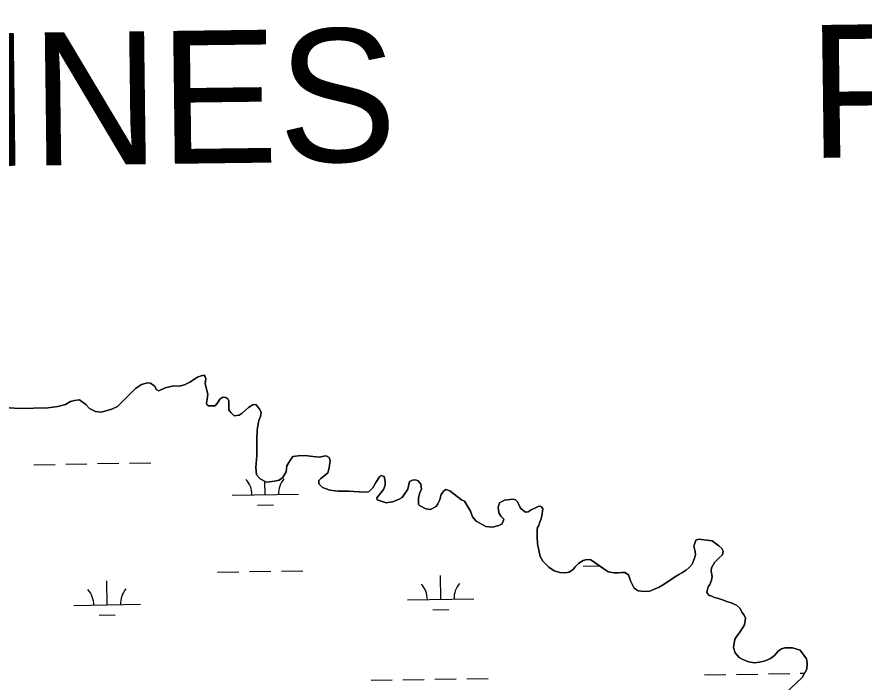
# Model space of a CAD drawing. Extents: x 3855477 to 3893699, y 299188 to 325115.
# Drawn here: x 3866600 to 3867874, y 320848 to 321849 of the extents above; entities that cross this region are included whole.
import ezdxf

# ---------------------------------------------------------------- set-up
doc = ezdxf.new("R2010")
doc.units = 0
for name, color, linetype in [('V-TOPO-GNAM-IDEN', 7, 'Continuous'), ('V-TOPO-SHOR', 7, 'Continuous'), ('V-WETL-SWMP', 7, 'Continuous')]:
    doc.layers.add(name, color=color, linetype=linetype)

msp = doc.modelspace()

# ---------------------------------------------------------------- linework, layer by layer
at = {"layer": 'V-TOPO-SHOR'}
for points in [[(3867069.6, 321186.5), (3867065.4, 321189.1), (3867061.7, 321188.6), (3867055.4, 321187.1), (3867045, 321187.7), (3867033.5, 321189.3), (3867023, 321188.8), (3867015.1, 321187.8), (3867010.4, 321181.6), (3867006.2, 321173.7), (3867005.1, 321164.8), (3866999.8, 321156.5), (3866994.5, 321152.3), (3866987.7, 321150.8), (3866975.7, 321149.3), (3866965.8, 321154.1), (3866960.6, 321160.4), (3866959.6, 321171.4), (3866960.7, 321189.2), (3866960.8, 321212.7), (3866961.5, 321227.9), (3866964.1, 321242), (3866966.3, 321248.3), (3866967.4, 321254.5), (3866964.2, 321260.3), (3866959.6, 321266.1), (3866954.9, 321265.6), (3866948.5, 321261.5), (3866939.1, 321253.1), (3866934.4, 321250), (3866927, 321249), (3866921.8, 321254.3), (3866918.7, 321258), (3866918.7, 321262.1), (3866918.7, 321265.3), (3866918.8, 321271.6), (3866917.2, 321274.7), (3866914.1, 321276.8), (3866909.9, 321277.4), (3866905.2, 321274.3), (3866902.5, 321269), (3866898.3, 321264.3), (3866888.4, 321263.9), (3866885.8, 321266), (3866885.3, 321268.1), (3866886.3, 321274.4), (3866887.4, 321281.7), (3866883.3, 321297.4), (3866884.4, 321304.7), (3866883.4, 321307.9), (3866881.8, 321310.5), (3866879.7, 321310), (3866877.1, 321309.5), (3866871.9, 321307.4), (3866867.1, 321304.3), (3866860.3, 321299.6), (3866851.9, 321295.5), (3866844, 321293.9), (3866836.2, 321294), (3866823.1, 321291.4), (3866813.6, 321286.8), (3866809.5, 321288.9), (3866807.9, 321292.6), (3866807.4, 321293.6), (3866806.4, 321294.2), (3866801.1, 321298.4), (3866796.4, 321298.9), (3866787.5, 321296.3), (3866778.6, 321290.1), (3866751.2, 321263), (3866742.8, 321258.9), (3866726.6, 321254.8), (3866718.2, 321255.4), (3866709.3, 321260.1), (3866703.6, 321265.9), (3866694.2, 321273.3), (3866686.4, 321272.3), (3866680.6, 321270.8), (3866673.3, 321266.1), (3866661.7, 321263), (3866646.5, 321261), (3866604.1, 321260.2), (3866550.3, 321263.6)], [(3867451.9, 321031.6), (3867445, 321026.9), (3867439.8, 321021.7), (3867436.6, 321018.1), (3867430.8, 321013.9), (3867425.1, 321012.9), (3867416.7, 321013.5), (3867408.3, 321015.6), (3867400, 321021.4), (3867391.1, 321030.3), (3867387, 321037.2), (3867382.9, 321056.6), (3867382.4, 321067), (3867382.5, 321077.5), (3867383, 321081.2), (3867385.2, 321084.3), (3867386.2, 321087.9), (3867387.8, 321091.6), (3867389.9, 321097.9), (3867391, 321108.9), (3867389, 321112), (3867387.4, 321113.1), (3867384.3, 321112.6), (3867380.1, 321110.5), (3867373.8, 321107.4), (3867369, 321104.8), (3867364.9, 321104.3), (3867361.2, 321106.9), (3867358.1, 321109.6), (3867357, 321111.1), (3867355.5, 321114.8), (3867352.4, 321120.1), (3867349.8, 321122.7), (3867346.6, 321123.7), (3867341.9, 321123.2), (3867333.5, 321122.2), (3867326.2, 321118.1), (3867324.1, 321111.8), (3867325.1, 321102.9), (3867328.2, 321098.2), (3867332.3, 321093.5), (3867330.2, 321086.7), (3867325, 321084.1), (3867315.5, 321081.5), (3867305.6, 321082.6), (3867291, 321090.5), (3867285.3, 321096.9), (3867282.2, 321105.8), (3867273.3, 321120.5), (3867268.6, 321122.6), (3867251.4, 321136.3), (3867245.2, 321138.4), (3867242, 321136.4), (3867238.3, 321130.6), (3867237.3, 321127), (3867236.2, 321122.8), (3867233, 321116.5), (3867230.9, 321112.9), (3867222, 321108.2), (3867215.2, 321109.3), (3867205.8, 321114), (3867204.2, 321115.6), (3867204.3, 321125.6), (3867205.9, 321133.4), (3867208.5, 321138.6), (3867207.5, 321146.5), (3867203.4, 321151.2), (3867199.7, 321152.8), (3867195, 321152.3), (3867190.8, 321150.2), (3867188.1, 321138.7), (3867179.7, 321126.2), (3867173.9, 321123.1), (3867165, 321119.5), (3867155.6, 321118), (3867142, 321122.8), (3867141.5, 321125.9), (3867151.5, 321138.4), (3867154.1, 321144.7), (3867154.2, 321150.4), (3867152.6, 321157.8), (3867147.9, 321159.4), (3867146.9, 321158.8), (3867145.3, 321157.3), (3867140, 321148.9), (3867135.3, 321140.6), (3867129.5, 321134.9), (3867122.2, 321134.4), (3867099.1, 321135.6), (3867092.9, 321135.6), (3867083.4, 321135.6), (3867070.9, 321137.3), (3867059.9, 321141), (3867054.2, 321146.8), (3867054.2, 321152), (3867057.4, 321154.6), (3867061.6, 321158.3), (3867067.9, 321163.5), (3867069.5, 321170.8), (3867071.1, 321181.8), (3867069.6, 321186.5)], [(3867778.3, 320896.4), (3867766.8, 320900.1), (3867755.3, 320900.1), (3867750, 320898.6), (3867745.3, 320895), (3867739.5, 320888.2), (3867733.7, 320884), (3867725.8, 320880.4), (3867716.9, 320878.4), (3867709.6, 320877.4), (3867700.7, 320879), (3867690.8, 320882.7), (3867686.6, 320885.3), (3867680.4, 320892.7), (3867677.8, 320900.6), (3867680, 320913.1), (3867684.7, 320919.4), (3867687.3, 320923.5), (3867694.7, 320934.5), (3867695.8, 320944.4), (3867693.8, 320949.2), (3867691.2, 320953.4), (3867687.5, 320959.7), (3867682.3, 320964.4), (3867674.5, 320967.6), (3867668.2, 320969.7), (3867661.4, 320972.4), (3867655.2, 320974), (3867649.4, 320975.6), (3867645.2, 320977.7), (3867641.6, 320978.7), (3867639.5, 320981.4), (3867637.9, 320983), (3867639, 320987.7), (3867640.1, 320991.8), (3867642.2, 320995.5), (3867644.8, 321001.8), (3867645.9, 321007.5), (3867644.4, 321015.4), (3867644.9, 321020.6), (3867649.2, 321028.4), (3867652.3, 321031.5), (3867656, 321034.7), (3867661.3, 321039.9), (3867662.4, 321045.6), (3867660.3, 321049.3), (3867656.1, 321053.5), (3867645.7, 321060.9), (3867625.8, 321063.6), (3867621.1, 321062.1), (3867618.4, 321053.2), (3867620.5, 321044.8), (3867621, 321040.1), (3867619.4, 321034.9), (3867615.7, 321026), (3867611.4, 321020.8), (3867606.7, 321016.6), (3867600.4, 321013), (3867596.7, 321010.9), (3867589.4, 321006.2), (3867573.6, 320995.9), (3867565.2, 320990.7), (3867558.4, 320988.1), (3867552.1, 320985.5), (3867543.7, 320984.5), (3867534.8, 320985.6), (3867528.6, 320989.8), (3867522.9, 321000.8), (3867519.8, 321009.8), (3867514.6, 321013.5), (3867509.9, 321013.5), (3867504.6, 321013), (3867498.4, 321013), (3867489.5, 321014.1), (3867463.4, 321032.6), (3867457.6, 321033.1), (3867451.9, 321031.6)], [(3867664.1, 320683.4), (3867666.2, 320688.6), (3867676.9, 320725.7), (3867695.4, 320763.8), (3867711.8, 320788.4), (3867736, 320812.8), (3867781.3, 320855.5), (3867788.1, 320868), (3867788.7, 320876.4), (3867787.7, 320883.2), (3867778.3, 320896.4)]]:
    msp.add_lwpolyline(points, dxfattribs=at)
at = {"layer": 'V-WETL-SWMP'}
for p, q in [((3866625.5, 321175.6), (3866657.4, 321176.1)), ((3866673.4, 321176.4), (3866705.4, 321176.9)), ((3866721.4, 321177.2), (3866753.4, 321177.7)), ((3866769.4, 321177.9), (3866801.4, 321178.5)), ((3866973.5, 321130.5), (3866973.2, 321150.5)), ((3866923.6, 321129.7), (3867023.5, 321131.3)), ((3866961.8, 321114.9), (3866985.8, 321115.3)), ((3866902, 321013.9), (3866934, 321014.4)), ((3866950, 321014.7), (3866982, 321015.2)), ((3866998, 321015.5), (3867030, 321016)), ((3867451.9, 321022.9), (3867476.5, 321023.3)), ((3866735.7, 320964.8), (3866735.2, 321000.7)), ((3867237.6, 320972.9), (3867237, 321008.9)), ((3866685.8, 320963.9), (3866785.7, 320965.6)), ((3867187.6, 320972.1), (3867287.6, 320973.7)), ((3866724, 320949.1), (3866748, 320949.5)), ((3867225.8, 320957.3), (3867249.8, 320957.7)), ((3867682.5, 320860.1), (3867714.5, 320860.6)), ((3867730.5, 320860.9), (3867762.5, 320861.4)), ((3867778.5, 320861.7), (3867784.7, 320861.8)), ((3867132.7, 320851.1), (3867164.7, 320851.7)), ((3867180.7, 320851.9), (3867212.7, 320852.4)), ((3867228.7, 320852.7), (3867260.7, 320853.2)), ((3867276.7, 320853.5), (3867308.7, 320854)), ((3867634.6, 320859.3), (3867666.6, 320859.8))]:
    msp.add_line(p, q, dxfattribs=at)
for points in [[(3866550.3, 321263.6), (3866604.1, 321260.2), (3866646.5, 321261), (3866661.7, 321263), (3866673.3, 321266.1), (3866680.6, 321270.8), (3866686.4, 321272.3), (3866694.2, 321273.3), (3866703.6, 321265.9), (3866709.3, 321260.1), (3866718.2, 321255.4), (3866726.6, 321254.8), (3866742.8, 321258.9), (3866751.2, 321263), (3866778.6, 321290.1), (3866787.5, 321296.3), (3866796.4, 321298.9), (3866801.1, 321298.4), (3866806.4, 321294.2), (3866807.4, 321293.6), (3866807.9, 321292.6), (3866809.5, 321288.9), (3866813.6, 321286.8), (3866823.1, 321291.4), (3866836.2, 321294), (3866844, 321293.9), (3866851.9, 321295.5), (3866860.3, 321299.6), (3866867.1, 321304.3), (3866871.9, 321307.4), (3866877.1, 321309.5), (3866879.7, 321310), (3866881.8, 321310.5), (3866883.4, 321307.9), (3866884.4, 321304.7), (3866883.3, 321297.4), (3866887.4, 321281.7), (3866886.3, 321274.4), (3866885.3, 321268.1), (3866885.8, 321266), (3866888.4, 321263.9), (3866898.3, 321264.3), (3866902.5, 321269), (3866905.2, 321274.3), (3866909.9, 321277.4), (3866914.1, 321276.8), (3866917.2, 321274.7), (3866918.8, 321271.6), (3866918.7, 321265.3), (3866918.7, 321262.1), (3866918.7, 321258), (3866921.8, 321254.3), (3866927, 321249), (3866934.4, 321250), (3866939.1, 321253.1)], [(3866939.1, 321253.1), (3866948.5, 321261.5), (3866954.9, 321265.6), (3866959.6, 321266.1), (3866964.2, 321260.3), (3866967.4, 321254.5), (3866966.3, 321248.3), (3866964.1, 321242), (3866961.5, 321227.9), (3866960.8, 321212.7), (3866960.7, 321189.2), (3866959.6, 321171.4), (3866960.6, 321160.4), (3866965.8, 321154.1), (3866975.7, 321149.3), (3866987.7, 321150.8), (3866994.5, 321152.3), (3866999.8, 321156.5), (3867005.1, 321164.8), (3867006.2, 321173.7), (3867010.4, 321181.6), (3867015.1, 321187.8), (3867023, 321188.8), (3867033.5, 321189.3), (3867045, 321187.7), (3867055.4, 321187.1), (3867061.7, 321188.6), (3867065.4, 321189.1), (3867069.6, 321186.5), (3867071.1, 321181.8), (3867069.5, 321170.8), (3867067.9, 321163.5), (3867061.6, 321158.3), (3867057.4, 321154.6), (3867054.2, 321152), (3867054.2, 321146.8), (3867059.9, 321141), (3867070.9, 321137.3), (3867083.4, 321135.6), (3867092.9, 321135.6), (3867099.1, 321135.6), (3867122.2, 321134.4), (3867129.5, 321134.9), (3867135.3, 321140.6), (3867140, 321148.9), (3867145.3, 321157.3), (3867146.9, 321158.8), (3867147.9, 321159.4), (3867152.6, 321157.8), (3867154.2, 321150.4), (3867154.1, 321144.7), (3867151.5, 321138.4), (3867141.5, 321125.9), (3867142, 321122.8), (3867155.6, 321118), (3867165, 321119.5), (3867173.9, 321123.1), (3867179.7, 321126.2), (3867188.1, 321138.7), (3867190.8, 321150.2), (3867195, 321152.3), (3867199.7, 321152.8), (3867203.4, 321151.2), (3867207.5, 321146.5), (3867208.5, 321138.6), (3867205.9, 321133.4), (3867204.3, 321125.6), (3867204.2, 321115.6), (3867205.8, 321114), (3867215.2, 321109.3), (3867222, 321108.2), (3867230.9, 321112.9), (3867233, 321116.5), (3867236.2, 321122.8), (3867237.3, 321127), (3867238.3, 321130.6), (3867242, 321136.4), (3867245.2, 321138.4), (3867251.4, 321136.3), (3867268.6, 321122.6), (3867273.3, 321120.5), (3867282.2, 321105.8), (3867285.3, 321096.9), (3867291, 321090.5), (3867305.6, 321082.6), (3867315.5, 321081.5), (3867325, 321084.1), (3867330.2, 321086.7), (3867332.3, 321093.5), (3867328.2, 321098.2), (3867325.1, 321102.9), (3867324.1, 321111.8), (3867326.2, 321118.1), (3867333.5, 321122.2), (3867341.9, 321123.2), (3867346.6, 321123.7), (3867349.8, 321122.7), (3867352.4, 321120.1), (3867355.5, 321114.8), (3867357, 321111.1), (3867358.1, 321109.6)], [(3867358.1, 321109.6), (3867361.2, 321106.9), (3867364.9, 321104.3), (3867369, 321104.8), (3867373.8, 321107.4), (3867380.1, 321110.5), (3867384.3, 321112.6), (3867387.4, 321113.1), (3867389, 321112), (3867391, 321108.9), (3867389.9, 321097.9), (3867387.8, 321091.6), (3867386.2, 321087.9), (3867385.2, 321084.3), (3867383, 321081.2), (3867382.5, 321077.5), (3867382.4, 321067), (3867382.9, 321056.6), (3867387, 321037.2), (3867391.1, 321030.3), (3867400, 321021.4), (3867408.3, 321015.6), (3867416.7, 321013.5), (3867425.1, 321012.9), (3867430.8, 321013.9), (3867436.6, 321018.1), (3867439.8, 321021.7), (3867445, 321026.9), (3867451.9, 321031.6), (3867457.6, 321033.1), (3867463.4, 321032.6), (3867489.5, 321014.1), (3867498.4, 321013), (3867504.6, 321013), (3867509.9, 321013.5), (3867514.6, 321013.5), (3867519.8, 321009.8), (3867522.9, 321000.8), (3867528.6, 320989.8), (3867534.8, 320985.6), (3867543.7, 320984.5), (3867552.1, 320985.5), (3867558.4, 320988.1), (3867565.2, 320990.7), (3867573.6, 320995.9), (3867589.4, 321006.2), (3867596.7, 321010.9), (3867600.4, 321013), (3867606.7, 321016.6), (3867611.4, 321020.8), (3867615.7, 321026), (3867619.4, 321034.9), (3867621, 321040.1), (3867620.5, 321044.8), (3867618.4, 321053.2), (3867621.1, 321062.1), (3867625.8, 321063.6), (3867645.7, 321060.9), (3867656.1, 321053.5), (3867660.3, 321049.3), (3867662.4, 321045.6), (3867661.3, 321039.9), (3867656, 321034.7), (3867652.3, 321031.5), (3867649.2, 321028.4), (3867644.9, 321020.6), (3867644.4, 321015.4), (3867645.9, 321007.5), (3867644.8, 321001.8), (3867642.2, 320995.5), (3867640.1, 320991.8), (3867639, 320987.7), (3867637.9, 320983), (3867639.5, 320981.4), (3867641.6, 320978.7), (3867645.2, 320977.7), (3867649.4, 320975.6), (3867655.2, 320974), (3867661.4, 320972.4), (3867668.2, 320969.7), (3867674.5, 320967.6), (3867682.3, 320964.4), (3867687.5, 320959.7), (3867691.2, 320953.4), (3867693.8, 320949.2), (3867695.8, 320944.4), (3867694.7, 320934.5), (3867687.3, 320923.5), (3867684.7, 320919.4), (3867680, 320913.1), (3867677.8, 320900.6), (3867680.4, 320892.7), (3867686.6, 320885.3), (3867690.8, 320882.7), (3867700.7, 320879), (3867709.6, 320877.4), (3867716.9, 320878.4), (3867725.8, 320880.4), (3867733.7, 320884), (3867739.5, 320888.2), (3867745.3, 320895)], [(3867745.3, 320895), (3867750, 320898.6), (3867755.3, 320900.1), (3867766.8, 320900.1), (3867778.3, 320896.4), (3867787.7, 320883.2), (3867788.7, 320876.4), (3867788.1, 320868), (3867781.3, 320855.5), (3867736, 320812.8)]]:
    msp.add_lwpolyline(points, dxfattribs=at)
for centre, start, end in [((3866918.3, 321130.1), 0.1615, 41.7052), ((3867028.8, 321131.9), 140.1615, 181.7052), ((3866680.5, 320964.3), 0.1615, 41.7052), ((3866791, 320966.1), 140.1615, 181.7052), ((3867182.3, 320972.5), 0.1615, 41.7052), ((3867292.8, 320974.3), 140.1615, 181.7052)]:
    msp.add_arc(centre, 35.2, start, end, dxfattribs=at)

# ---------------------------------------------------------------- texts
at = {"layer": 'V-TOPO-GNAM-IDEN'}
for s, p in [('PARISH,', (3867791.8, 321637)), ('PLAQUEMINES', (3865240.5, 321608.3))]:
    msp.add_text(s, height=200, rotation=0.7186, dxfattribs=at).set_placement(p)

doc.saveas('drawing.dxf')
